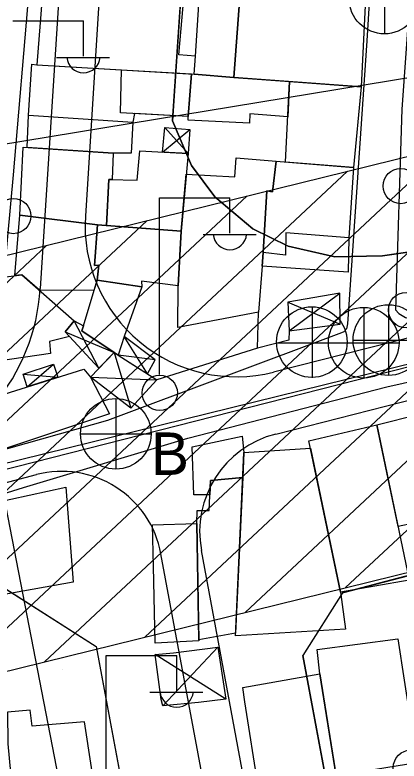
# Model space of a CAD drawing. Extents: x 417997 to 421451, y 4451742 to 4455216.
# Drawn here: x 419791.7 to 419829.8, y 4452640.4 to 4452714.3 of the extents above; entities that cross this region are included whole.
import ezdxf

# ---------------------------------------------------------------- set-up
doc = ezdxf.new("R2010")
doc.units = 0
for name, color, linetype in [('ADAKENARI', 7, 'Continuous'), ('B_Harabe', 7, 'Continuous'), ('B_Mesken', 7, 'Continuous'), ('B_Sundurma', 7, 'Continuous'), ('B_Teras', 7, 'Continuous'), ('Default', 7, 'Continuous'), ('Hat_ENH', 7, 'Continuous'), ('KALDIRIM', 7, 'Continuous'), ('PL_AYA_PARK_DINLENME', 7, 'Continuous'), ('PL_TİCK', 7, 'Continuous'), ('S_Elektrik_Diregi', 7, 'Continuous'), ('S_Rogar_Kapagi', 7, 'Continuous'), ('S_Rogar_Kapagi_Buski', 7, 'Continuous'), ('Sinir_Duvar_tek_tarafa_ait', 7, 'Continuous'), ('SN_KENTSEL_DONUSUM', 7, 'Continuous'), ('TA_ENH_154', 7, 'Continuous'), ('TA_ENH_KORUMA', 7, 'Continuous'), ('TA_ENH_TARAMA', 7, 'Continuous'), ('TR_PARKALANI', 7, 'Continuous'), ('TR_TİCK', 7, 'Continuous'), ('Yol_Sose', 7, 'Continuous')]:
    doc.layers.add(name, color=color, linetype=linetype)

# ---------------------------------------------------------------- blocks, each defined once
blk = doc.blocks.new('POINT_DISPLAY')
at = {"layer": 'Default'}
blk.add_line((0, 0), (0, 0), dxfattribs=at)

msp = doc.modelspace()

# ---------------------------------------------------------------- linework, layer by layer
at = {"layer": 'ADAKENARI'}
for p, q in [((419807.299, 4452703.817), (419817.924, 4452862.054)), ((419807.299, 4452703.817), (419817.924, 4452862.054)), ((419809.188, 4452699.395), (419807.299, 4452703.817)), ((419809.188, 4452699.395), (419807.299, 4452703.817)), ((419811.509, 4452696.274), (419809.188, 4452699.395)), ((419811.509, 4452696.274), (419809.188, 4452699.395)), ((419815.277, 4452693.129), (419811.509, 4452696.274)), ((419815.277, 4452693.129), (419811.509, 4452696.274)), ((419818.763, 4452691.403), (419815.277, 4452693.129)), ((419818.763, 4452691.403), (419815.277, 4452693.129)), ((419823.409, 4452690.346), (419818.763, 4452691.403)), ((419823.409, 4452690.346), (419818.763, 4452691.403)), ((419837.938, 4452691.844), (419828.112, 4452690.44)), ((419837.938, 4452691.844), (419828.112, 4452690.44)), ((419828.112, 4452690.44), (419823.409, 4452690.346)), ((419828.112, 4452690.44), (419823.409, 4452690.346)), ((419824.159, 4452657.046), (419918.769, 4452681.966)), ((419824.159, 4452657.046), (419918.769, 4452681.966)), ((419788.221, 4452659.052), (419799.732, 4452651.732)), ((419788.221, 4452659.052), (419799.732, 4452651.732)), ((419824.159, 4452657.046), (419820.24, 4452650.857)), ((419824.159, 4452657.046), (419820.24, 4452650.857)), ((419799.732, 4452651.732), (419803.365, 4452632.236)), ((419799.732, 4452651.732), (419803.365, 4452632.236)), ((419830.412, 4452596.267), (419820.24, 4452650.857)), ((419830.412, 4452596.267), (419820.24, 4452650.857))]:
    msp.add_line(p, q, dxfattribs=at)
at = {"layer": 'B_Harabe'}
msp.add_lwpolyline([(419799.82, 4452688.045), (419804.26, 4452687.364), (419802.517, 4452682.458), (419801.901, 4452680.594), (419801.514, 4452680.854), (419798.314, 4452682.998), (419798.486, 4452683.517)], close=True, dxfattribs=at)
at = {"layer": 'B_Mesken'}
for points in [[(419794.465, 4452717.339), (419793.834, 4452709.366), (419809.461, 4452708.452), (419809.58, 4452710.213), (419807.936, 4452710.344), (419808.448, 4452716.359)], [(419809.981, 4452716.396), (419813.628, 4452716.128), (419813.969, 4452716.095), (419813.388, 4452708.107), (419809.461, 4452708.452), (419809.58, 4452710.213)], [(419813.388, 4452708.107), (419813.969, 4452716.095), (419824.025, 4452715.33), (419825.883, 4452715.31), (419826.401, 4452715.251), (419826.01, 4452707.189)], [(419793.032, 4452704.36), (419793.368, 4452709.442), (419793.834, 4452709.366), (419802.238, 4452708.874), (419809.188, 4452708.468), (419808.863, 4452704.245), (419803.521, 4452704.528), (419803.374, 4452703.673), (419803.214, 4452700.604), (419801.405, 4452700.625), (419792.894, 4452701.171)], [(419818.723, 4452704.226), (419814.985, 4452704.493), (419814.93, 4452703.592), (419808.859, 4452703.883), (419808.863, 4452704.245), (419809.188, 4452708.468), (419809.461, 4452708.452), (419813.388, 4452708.107), (419818.887, 4452707.707)], [(419818.512, 4452699.735), (419818.887, 4452707.707), (419826.01, 4452707.189), (419825.242, 4452699.186)], [(419792.177, 4452694.47), (419792.49, 4452701.197), (419801.405, 4452700.625), (419801.303, 4452698.006), (419800.981, 4452698.016), (419800.773, 4452693.449), (419799.853, 4452693.521)], [(419808.847, 4452700.586), (419808.161, 4452692.875), (419800.773, 4452693.449), (419800.981, 4452698.016), (419803.806, 4452697.924), (419804.062, 4452700.837)], [(419808.665, 4452698.54), (419813.494, 4452698.28), (419813.606, 4452700.151), (419817.597, 4452699.81), (419817.226, 4452696.781), (419816.667, 4452696.868), (419816.297, 4452690.765), (419816.177, 4452689.414), (419815.815, 4452684.844), (419807.829, 4452683.341), (419807.857, 4452687.468), (419808.161, 4452692.875)], [(419824.776, 4452692.225), (419824.717, 4452688.837), (419816.177, 4452689.414), (419816.297, 4452690.765), (419816.667, 4452696.868), (419817.226, 4452696.781), (419817.597, 4452699.81), (419825.242, 4452699.186)], [(419799.517, 4452687.017), (419794.127, 4452687.024), (419792.373, 4452688.572), (419791.683, 4452688.484), (419792.177, 4452694.47), (419799.853, 4452693.521), (419799.568, 4452689.484), (419799.996, 4452689.521), (419799.82, 4452688.045)], [(419799.82, 4452688.045), (419799.996, 4452689.521), (419799.568, 4452689.484), (419799.853, 4452693.521), (419808.161, 4452692.875), (419807.857, 4452687.468), (419804.244, 4452687.926), (419804.26, 4452687.364)], [(419787.277, 4452679.608), (419786.31, 4452687.799), (419792.373, 4452688.572), (419797.549, 4452684.005), (419796.645, 4452682.91), (419797.077, 4452682.449), (419795.103, 4452681.959), (419795.209, 4452680.772)], [(419787.216, 4452675.695), (419798.513, 4452679.227), (419799.156, 4452678.427), (419801.064, 4452674.788), (419788.434, 4452670.601), (419787.431, 4452673.871)], [(419827.574, 4452673.689), (419831.75, 4452674.739), (419834.337, 4452664.632), (419829.665, 4452663.625)], [(419827.574, 4452673.689), (419830.772, 4452658.297), (419823.973, 4452657.134), (419820.824, 4452672.125)], [(419809.243, 4452671.508), (419814.221, 4452672.574), (419814.379, 4452670.958), (419814.264, 4452668.475), (419811.064, 4452668.196), (419811.006, 4452666.779), (419809.419, 4452666.758)], [(419814.379, 4452670.958), (419820.98, 4452671.383), (419823.973, 4452657.134), (419824.458, 4452653.468), (419813.541, 4452652.795)], [(419809.726, 4452663.934), (419809.732, 4452665.218), (419810.942, 4452665.215), (419811.064, 4452668.196), (419814.264, 4452668.475), (419813.553, 4452653.064), (419809.9, 4452652.405)], [(419789.433, 4452665.929), (419796.717, 4452667.511), (419797.446, 4452658.111), (419790.599, 4452656.888), (419790.303, 4452659.187)], [(419809.901, 4452652.299), (419805.57, 4452652.056), (419805.408, 4452659.694), (419805.325, 4452663.783), (419809.726, 4452663.934)], [(419821.91, 4452649.037), (419821.634, 4452651.454), (419829.654, 4452652.505), (419831.515, 4452640.197), (419823.516, 4452638.941)], [(419814.487, 4452646.256), (419814.278, 4452647.674), (419821.91, 4452649.037), (419823.657, 4452638.051), (419815.914, 4452636.992), (419815.84, 4452637.675)]]:
    msp.add_lwpolyline(points, close=True, dxfattribs=at)
at = {"layer": 'B_Sundurma'}
for p, q in [((419806.544, 4452703.156), (419808.847, 4452700.586)), ((419806.302, 4452700.72), (419809.024, 4452702.956)), ((419818.87, 4452683.015), (419823.902, 4452686.739)), ((419818.723, 4452685.84), (419823.943, 4452683.659)), ((419800.013, 4452679.309), (419797.549, 4452684.005)), ((419796.645, 4452682.91), (419801.514, 4452680.854)), ((419804.809, 4452678.752), (419802.517, 4452682.458)), ((419801.514, 4452680.854), (419803.167, 4452675.364)), ((419805.58, 4452680.14), (419801.901, 4452680.594)), ((419792.905, 4452677.474), (419795.49, 4452679.706)), ((419792.495, 4452678.731), (419795.917, 4452678.416)), ((419799.156, 4452678.427), (419805.739, 4452678.162)), ((419811.79, 4452651.68), (419806.35, 4452645.854)), ((419812.586, 4452646.514), (419805.593, 4452650.936))]:
    msp.add_line(p, q, dxfattribs=at)
for points in [[(419806.302, 4452700.72), (419806.544, 4452703.156), (419809.024, 4452702.956), (419808.847, 4452700.586)], [(419818.723, 4452685.84), (419818.87, 4452683.015), (419823.943, 4452683.659), (419823.902, 4452686.739)], [(419800.013, 4452679.309), (419796.645, 4452682.91), (419797.549, 4452684.005), (419798.486, 4452683.517), (419798.314, 4452682.998), (419801.514, 4452680.854)], [(419804.809, 4452678.752), (419805.58, 4452680.14), (419802.517, 4452682.458), (419801.901, 4452680.594)], [(419799.156, 4452678.427), (419801.514, 4452680.854), (419801.901, 4452680.594), (419805.739, 4452678.162), (419803.167, 4452675.364)], [(419792.905, 4452677.474), (419792.495, 4452678.731), (419795.49, 4452679.706), (419795.917, 4452678.416)], [(419807.397, 4452651.112), (419811.79, 4452651.68), (419812.586, 4452646.514), (419809.896, 4452646.198), (419806.35, 4452645.854), (419806.193, 4452646.482), (419805.593, 4452650.936)]]:
    msp.add_lwpolyline(points, close=True, dxfattribs=at)
at = {"layer": 'B_Teras'}
for points in [[(419809.188, 4452708.468), (419808.863, 4452704.245), (419802.155, 4452704.6), (419802.238, 4452708.874)], [(419792.894, 4452701.171), (419793.032, 4452704.36), (419803.374, 4452703.673), (419803.214, 4452700.604), (419801.405, 4452700.625)], [(419825.242, 4452699.186), (419824.776, 4452692.225), (419818.549, 4452692.71), (419818.521, 4452690.522), (419816.297, 4452690.765), (419816.667, 4452696.868), (419817.226, 4452696.781), (419817.597, 4452699.81)], [(419791.669, 4452634.617), (419799.903, 4452635.658), (419798.565, 4452644.28), (419793.373, 4452643.843), (419793.174, 4452645.436), (419790.947, 4452645.232), (419790.976, 4452642.094)]]:
    msp.add_lwpolyline(points, close=True, dxfattribs=at)
at = {"layer": 'Hat_ENH'}
msp.add_lwpolyline([(419683.155, 4452641.934), (419957.335, 4452711.677)], dxfattribs=at)
at = {"layer": 'KALDIRIM'}
for p, q in [((419803.872, 4452838.802), (419794.194, 4452687.209)), ((419803.872, 4452838.802), (419794.194, 4452687.209)), ((419807.865, 4452838.567), (419798.662, 4452694.411)), ((419807.865, 4452838.567), (419798.662, 4452694.411)), ((419796.242, 4452719.289), (419794.194, 4452687.209)), ((419796.242, 4452719.289), (419794.194, 4452687.209)), ((419918.135, 4452704.507), (419817.322, 4452678.916)), ((419918.135, 4452704.507), (419817.322, 4452678.916)), ((419817.535, 4452672.78), (419916.454, 4452697.89)), ((419817.535, 4452672.78), (419916.454, 4452697.89)), ((419781.498, 4452665.573), (419793.817, 4452668.769)), ((419781.498, 4452665.573), (419793.817, 4452668.769)), ((419822.548, 4452594.802), (419810.165, 4452661.256)), ((419822.548, 4452594.802), (419810.165, 4452661.256)), ((419818.615, 4452594.069), (419806.158, 4452660.921)), ((419818.615, 4452594.069), (419806.158, 4452660.921))]:
    msp.add_line(p, q, dxfattribs=at)
for centre, radius, start, end in [((419813.632, 4452693.455), 15, 176.34714, 284.24317), ((419813.632, 4452693.455), 15, 176.34714, 284.24317), ((419774.235, 4452688.483), 20, 284.5422, 356.34714), ((419774.235, 4452688.483), 20, 284.5422, 356.34714), ((419819.996, 4452663.087), 10, 104.24317, 190.55521), ((419819.996, 4452663.087), 10, 104.24317, 190.55521), ((419796.328, 4452659.089), 10, 10.55521, 104.5422), ((419796.328, 4452659.089), 10, 10.55521, 104.5422)]:
    msp.add_arc(centre, radius, start, end, dxfattribs=at)
at = {"layer": 'PL_AYA_PARK_DINLENME'}
msp.add_lwpolyline([(419788.221, 4452659.052), (419799.732, 4452651.732), (419803.365, 4452632.236), (419747.044, 4452635.415), (419747.044, 4452648.371)], close=True, dxfattribs=at)
msp.add_lwpolyline([(419788.221, 4452659.052), (419799.732, 4452651.732), (419803.365, 4452632.236), (419747.044, 4452635.415), (419747.044, 4452648.371)], close=True, dxfattribs=at)
at = {"layer": 'PL_TİCK'}
for points in [[(419818.495, 4452872.106), (419817.924, 4452862.054), (419807.299, 4452703.817), (419809.188, 4452699.395), (419811.509, 4452696.274), (419815.277, 4452693.129), (419818.763, 4452691.403), (419823.409, 4452690.346), (419828.112, 4452690.44), (419837.938, 4452691.844), (419839.646, 4452692.305), (419919.353, 4452713.837), (419924.554, 4452720.127), (419924.806, 4452723.471), (419933.356, 4452837.245), (419934.109, 4452847.264), (419891.593, 4452856.399), (419881.829, 4452858.497), (419872.919, 4452860.412), (419818.495, 4452872.106)], [(419818.495, 4452872.106), (419817.924, 4452862.054), (419807.299, 4452703.817), (419809.188, 4452699.395), (419811.509, 4452696.274), (419815.277, 4452693.129), (419818.763, 4452691.403), (419823.409, 4452690.346), (419828.112, 4452690.44), (419837.938, 4452691.844), (419839.646, 4452692.305), (419919.353, 4452713.837), (419924.554, 4452720.127), (419924.806, 4452723.471), (419933.356, 4452837.245), (419934.109, 4452847.264), (419891.593, 4452856.399), (419881.829, 4452858.497), (419872.919, 4452860.412), (419818.495, 4452872.106)], [(419843.661, 4452525.165), (419917.525, 4452519.802), (419918.101, 4452535.298), (419923.418, 4452678.243), (419918.769, 4452681.966), (419824.159, 4452657.046), (419820.24, 4452650.857), (419830.412, 4452596.267), (419834.475, 4452574.463), (419843.661, 4452525.165)], [(419843.661, 4452525.165), (419917.525, 4452519.802), (419918.101, 4452535.298), (419923.418, 4452678.243), (419918.769, 4452681.966), (419824.159, 4452657.046), (419820.24, 4452650.857), (419830.412, 4452596.267), (419834.475, 4452574.463), (419843.661, 4452525.165)]]:
    msp.add_lwpolyline(points, dxfattribs=at)
at = {"layer": 'S_Elektrik_Diregi'}
for p, q in [((419791.474, 4452713.721), (419798.474, 4452713.721)), ((419798.474, 4452710.221), (419798.474, 4452713.721)), ((419795.814, 4452710.081), (419801.064, 4452710.081)), ((419805.998, 4452678.694), (419805.998, 4452696.194)), ((419805.998, 4452696.194), (419812.998, 4452696.194)), ((419812.998, 4452692.694), (419812.998, 4452696.194)), ((419810.338, 4452692.554), (419815.588, 4452692.554)), ((419800.718, 4452633.363), (419800.718, 4452650.863)), ((419800.718, 4452650.863), (419807.718, 4452650.863)), ((419807.718, 4452647.363), (419807.718, 4452650.863)), ((419805.058, 4452647.223), (419810.308, 4452647.223))]:
    msp.add_line(p, q, dxfattribs=at)
for centre in [(419829.938, 4452697.358), (419791.51, 4452694.386), (419830.456, 4452685.063), (419806.034, 4452676.859), (419830.945, 4452639.74)]:
    msp.add_circle(centre, 1.75, dxfattribs=at)
for centre in [(419798.475, 4452710.234), (419812.998, 4452692.707), (419807.718, 4452647.376)]:
    msp.add_arc(centre, 1.658, 184.83843, 355.14641, dxfattribs=at)
at = {"layer": 'S_Rogar_Kapagi'}
for p, q in [((419821.174, 4452678.368), (419821.174, 4452685.368)), ((419817.604, 4452681.833), (419824.604, 4452681.833))]:
    msp.add_line(p, q, dxfattribs=at)
msp.add_circle((419821.12, 4452681.896), 3.5, dxfattribs=at)
at = {"layer": 'S_Rogar_Kapagi_Buski'}
for p, q in [((419828.323, 4452719.425), (419828.323, 4452712.425)), ((419828.713, 4452685.595), (419828.713, 4452678.595)), ((419826.263, 4452685.335), (419826.263, 4452678.335)), ((419822.763, 4452681.835), (419829.763, 4452681.835)), ((419825.213, 4452682.095), (419832.213, 4452682.095)), ((419801.683, 4452676.305), (419801.683, 4452669.305)), ((419798.183, 4452672.805), (419805.183, 4452672.805))]:
    msp.add_line(p, q, dxfattribs=at)
for centre in [(419828.323, 4452715.925), (419828.713, 4452682.095), (419826.263, 4452681.835), (419801.683, 4452672.805)]:
    msp.add_circle(centre, 3.5, dxfattribs=at)
at = {"layer": 'Sinir_Duvar_tek_tarafa_ait'}
for points in [[(419818.87, 4452683.015), (419818.835, 4452682.077), (419815.733, 4452681.304), (419815.815, 4452684.844)], [(419815.733, 4452681.304), (419805.739, 4452678.162)]]:
    msp.add_lwpolyline(points, dxfattribs=at)
at = {"layer": 'SN_KENTSEL_DONUSUM'}
for p, q in [((419784.011, 4452700.413), (419906.016, 4452720.508)), ((419784.011, 4452700.413), (419906.016, 4452720.508)), ((419824.919, 4452490.134), (419784.011, 4452700.413)), ((419824.919, 4452490.134), (419784.011, 4452700.413))]:
    msp.add_line(p, q, dxfattribs=at)
at = {"layer": 'TA_ENH_154'}
msp.add_lwpolyline([(421244.229, 4452871.733), (420603.453, 4452866.932), (420104.111, 4452747.147), (419709.07, 4452649.72), (419353.297, 4452559.565), (419284.532, 4452601.288), (419287.681, 4452599.871), (419484.079, 4452691.722), (419833.947, 4454863.938), (419862.826, 4455014.236)], dxfattribs=at)
msp.add_lwpolyline([(421244.229, 4452871.733), (420603.453, 4452866.932), (420104.111, 4452747.147), (419709.07, 4452649.72), (419353.297, 4452559.565), (419284.532, 4452601.288), (419287.681, 4452599.871), (419484.079, 4452691.722), (419833.947, 4454863.938), (419862.826, 4455014.236)], dxfattribs=at)
at = {"layer": 'TA_ENH_KORUMA'}
msp.add_lwpolyline([(419883.153, 4455014.021), (419853.647, 4454860.459), (419502.143, 4452678.088), (419329.549, 4452597.37), (419356.508, 4452581.013), (419704.218, 4452669.124), (420099.383, 4452766.582), (420601.013, 4452886.916), (421244.438, 4452891.737)], dxfattribs=at)
msp.add_lwpolyline([(419883.153, 4455014.021), (419853.647, 4454860.459), (419502.143, 4452678.088), (419329.549, 4452597.37), (419356.508, 4452581.013), (419704.218, 4452669.124), (420099.383, 4452766.582), (420601.013, 4452886.916), (421244.438, 4452891.737)], dxfattribs=at)
at = {"layer": 'TA_ENH_TARAMA'}
for p, q in [((419713.921, 4452630.315), (420108.839, 4452727.712)), ((419713.921, 4452630.315), (420108.839, 4452727.712)), ((419824.456, 4452657.576), (419884.348, 4452713.549)), ((419824.456, 4452657.576), (419884.348, 4452713.549)), ((419814.507, 4452655.122), (419874.399, 4452711.095)), ((419814.507, 4452655.122), (419874.399, 4452711.095)), ((419804.558, 4452652.668), (419864.45, 4452708.642)), ((419804.558, 4452652.668), (419864.45, 4452708.642)), ((419794.609, 4452650.215), (419854.501, 4452706.188)), ((419794.609, 4452650.215), (419854.501, 4452706.188)), ((419784.66, 4452647.761), (419844.552, 4452703.734)), ((419784.66, 4452647.761), (419844.552, 4452703.734)), ((419774.711, 4452645.307), (419834.603, 4452701.281)), ((419774.711, 4452645.307), (419834.603, 4452701.281)), ((419764.763, 4452642.854), (419824.655, 4452698.827)), ((419764.763, 4452642.854), (419824.655, 4452698.827)), ((419754.814, 4452640.4), (419814.706, 4452696.374)), ((419754.814, 4452640.4), (419814.706, 4452696.374)), ((419744.865, 4452637.946), (419804.757, 4452693.92)), ((419744.865, 4452637.946), (419804.757, 4452693.92)), ((419734.916, 4452635.493), (419794.808, 4452691.466)), ((419734.916, 4452635.493), (419794.808, 4452691.466))]:
    msp.add_line(p, q, dxfattribs=at)
at = {"layer": 'TR_TİCK'}
for points in [[(419924.554, 4452720.127), (419924.806, 4452723.471), (419933.356, 4452837.245), (419934.109, 4452847.264), (419891.593, 4452856.399), (419881.829, 4452858.497), (419872.919, 4452860.412), (419818.495, 4452872.106), (419817.924, 4452862.054), (419807.299, 4452703.817), (419809.188, 4452699.395), (419811.509, 4452696.274), (419815.277, 4452693.129), (419818.763, 4452691.403), (419823.409, 4452690.346), (419828.112, 4452690.44), (419837.938, 4452691.844), (419839.646, 4452692.305), (419919.353, 4452713.837), (419924.554, 4452720.127)], [(419924.554, 4452720.127), (419924.806, 4452723.471), (419933.356, 4452837.245), (419934.109, 4452847.264), (419891.593, 4452856.399), (419881.829, 4452858.497), (419872.919, 4452860.412), (419818.495, 4452872.106), (419817.924, 4452862.054), (419807.299, 4452703.817), (419809.188, 4452699.395), (419811.509, 4452696.274), (419815.277, 4452693.129), (419818.763, 4452691.403), (419823.409, 4452690.346), (419828.112, 4452690.44), (419837.938, 4452691.844), (419839.646, 4452692.305), (419919.353, 4452713.837), (419924.554, 4452720.127)], [(419918.101, 4452535.298), (419923.418, 4452678.243), (419918.769, 4452681.966), (419824.159, 4452657.046), (419820.24, 4452650.857), (419830.412, 4452596.267), (419834.475, 4452574.463), (419843.661, 4452525.165), (419917.525, 4452519.802), (419918.101, 4452535.298)], [(419918.101, 4452535.298), (419923.418, 4452678.243), (419918.769, 4452681.966), (419824.159, 4452657.046), (419820.24, 4452650.857), (419830.412, 4452596.267), (419834.475, 4452574.463), (419843.661, 4452525.165), (419917.525, 4452519.802), (419918.101, 4452535.298)]]:
    msp.add_lwpolyline(points, dxfattribs=at)
at = {"layer": 'Yol_Sose'}
for points in [[(419849.133, 4452747.666), (419834.588, 4452747.783), (419834.336, 4452747.728), (419833.858, 4452747.58), (419833.469, 4452747.053), (419832.546, 4452738.567), (419831.244, 4452721.564), (419830.043, 4452704.954), (419829.398, 4452685.095), (419829.744, 4452684.727), (419830.401, 4452684.33), (419831.206, 4452684.149), (419858.102, 4452687.719), (419858.314, 4452688.025), (419858.304, 4452688.595), (419857.729, 4452708.95), (419855.852, 4452731.302), (419854.683, 4452747.161), (419854.569, 4452747.395), (419854.309, 4452747.538), (419854.106, 4452747.552)], [(419828.125, 4452736.998), (419826.573, 4452711.728), (419824.669, 4452683.69), (419824.547, 4452683.21), (419824.299, 4452682.907), (419824.058, 4452682.808)], [(419788.903, 4452717.138), (419786.934, 4452694.903), (419786.294, 4452689.253), (419790.671, 4452689.13), (419791.523, 4452698.455), (419793.097, 4452716.715)], [(419751.321, 4452658.811), (419775.275, 4452662.115), (419792.528, 4452667.495), (419808.819, 4452672.39), (419828.568, 4452677.474), (419845.17, 4452681.202), (419859.663, 4452683.403), (419860.079, 4452683.198), (419860.366, 4452682.828), (419860.468, 4452682.018), (419859.11, 4452674.998), (419855.761, 4452659.442), (419845.728, 4452639.909), (419845.562, 4452639.833), (419844.827, 4452639.55), (419830.863, 4452638.733), (419816.805, 4452636.902), (419791.652, 4452634.275), (419766.859, 4452635.64)], [(419824.058, 4452682.808), (419800.867, 4452674.129), (419779.67, 4452668.138), (419762.603, 4452664.368)]]:
    msp.add_lwpolyline(points, dxfattribs=at)

# ---------------------------------------------------------------- block references
at = {"layer": 'TR_PARKALANI', "xscale": 0.1, "yscale": 0.10000000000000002}
for p in [(419799.472, 4452651.635), (419799.472, 4452651.635), (419796.361, 4452649.422), (419796.361, 4452649.422)]:
    msp.add_blockref('POINT_DISPLAY', p, dxfattribs=at)

# ---------------------------------------------------------------- texts
at = {"layer": 'S_Rogar_Kapagi_Buski'}
msp.add_text('B', height=4.2, dxfattribs=at).set_placement((419805.183, 4452668.74))

doc.saveas('drawing.dxf')
